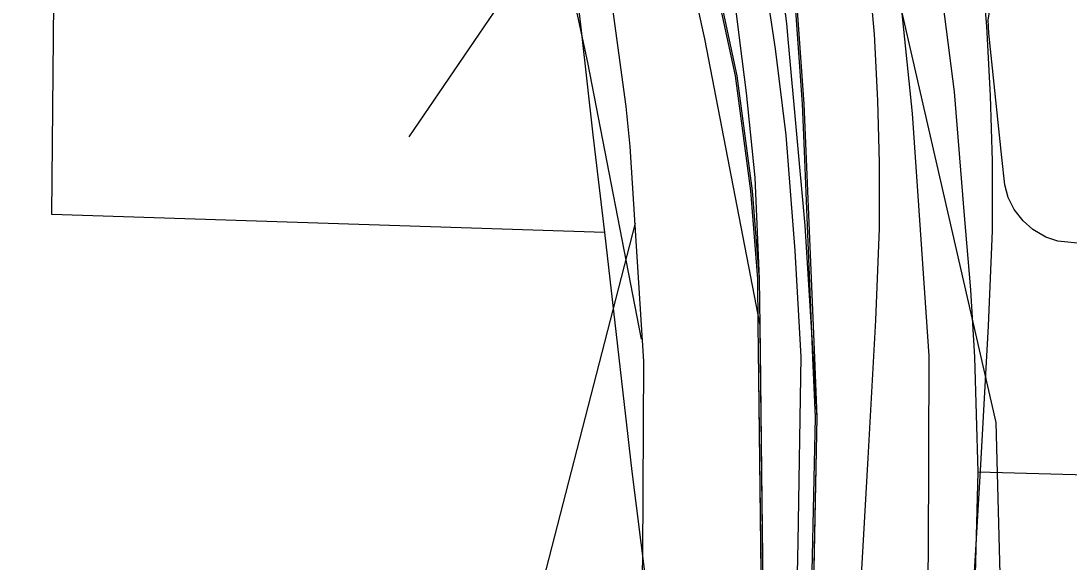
# Model space of a CAD drawing. Extents: x -132.8 to -73.3, y -60 to -26.
# Drawn here: x -125.4441 to -125.2238, y -49.496 to -49.3823 of the extents above; entities that cross this region are included whole.
import ezdxf

# ---------------------------------------------------------------- set-up
doc = ezdxf.new("R2010")
doc.units = 0
for name, color, linetype in [('tdCoCityStreetMinor', 7, 'Continuous'), ('tdCoDivCarto', 7, 'Continuous'), ('tdCoInt', 7, 'Continuous'), ('tdCoIntCL', 7, 'Continuous'), ('tdCoIntRamp', 7, 'Continuous'), ('tdCoIntRte', 7, 'Continuous'), ('tdCoPrimary', 7, 'Continuous'), ('tdCoStrucDivPri', 7, 'Continuous')]:
    doc.layers.add(name, color=color, linetype=linetype)

msp = doc.modelspace()

# ---------------------------------------------------------------- linework, layer by layer
at = {"layer": 'tdCoCityStreetMinor'}
for points in [[(-125.24288, -49.47704), (-125.2436, -49.45289), (-125.24442, -49.43875), (-125.24574, -49.42314), (-125.24787, -49.39716), (-125.25087, -49.37363), (-125.25543, -49.34584), (-125.26069, -49.31707), (-125.26217, -49.30536)], [(-125.32144, -49.42675), (-125.43758, -49.42293), (-125.437, -49.36346)], [(-125.32832, -49.36761), (-125.32635, -49.38431), (-125.32384, -49.40623), (-125.32144, -49.42675)], [(-125.16504, -49.43061), (-125.21873, -49.42914), (-125.22065, -49.42908), (-125.22616, -49.42852), (-125.22871, -49.42774), (-125.23142, -49.42609), (-125.23344, -49.42428), (-125.23534, -49.42193), (-125.23662, -49.41936), (-125.23732, -49.4167), (-125.23791, -49.41098), (-125.24067, -49.38484), (-125.24077, -49.38207), (-125.24027, -49.37882), (-125.23939, -49.37655), (-125.2385, -49.37517), (-125.23732, -49.37349), (-125.23564, -49.37191), (-125.23347, -49.37063), (-125.23147, -49.36982), (-125.22937, -49.3693), (-125.22671, -49.36899), (-125.16359, -49.37089)], [(-125.32144, -49.42675), (-125.3157, -49.47693), (-125.31288, -49.49913), (-125.31165, -49.51089), (-125.31066, -49.52223), (-125.31011, -49.53234), (-125.30953, -49.54607), (-125.30917, -49.60619), (-125.31023, -49.65284), (-125.31095, -49.68461), (-125.31176, -49.70318), (-125.31296, -49.72518)], [(-125.26296, -49.72706), (-125.2623, -49.71849), (-125.26105, -49.70207), (-125.25722, -49.65766), (-125.25555, -49.63825), (-125.2516, -49.60438), (-125.24848, -49.56443), (-125.24601, -49.53685), (-125.24453, -49.52024), (-125.24354, -49.50117), (-125.24288, -49.47704)], [(-125.24288, -49.47704), (-125.22763, -49.47745), (-125.16633, -49.47909)]]:
    msp.add_lwpolyline(points, dxfattribs=at)
at = {"layer": 'tdCoDivCarto'}
for p, q in [((-125.29446, -49.37501), (-125.29296, -49.38698)), ((-125.29446, -49.37501), (-125.29296, -49.38698)), ((-125.28313, -49.38283), (-125.28421, -49.37421)), ((-125.28283, -49.38613), (-125.28313, -49.38283)), ((-125.29296, -49.38698), (-125.29165, -49.39741)), ((-125.27928, -49.42525), (-125.28283, -49.38613)), ((-125.29165, -49.39741), (-125.28982, -49.41521)), ((-125.28982, -49.41521), (-125.2889, -49.43645)), ((-125.278, -49.44554), (-125.27928, -49.42525)), ((-125.2889, -49.43645), (-125.28879, -49.44626)), ((-125.2889, -49.43645), (-125.28879, -49.44626)), ((-125.28879, -49.44626), (-125.28878, -49.4469)), ((-125.28879, -49.44626), (-125.28878, -49.4469)), ((-125.27673, -49.46555), (-125.278, -49.44554)), ((-125.27673, -49.46555), (-125.278, -49.44554)), ((-125.28878, -49.4469), (-125.28791, -49.52153)), ((-125.27772, -49.51413), (-125.27673, -49.46555))]:
    msp.add_line(p, q, dxfattribs=at)
for points in [[(-125.27904, -49.40963), (-125.27945, -49.3997), (-125.28339, -49.34496), (-125.285, -49.32665), (-125.2861, -49.31414)], [(-125.27904, -49.40963), (-125.27945, -49.3997), (-125.28339, -49.34496), (-125.285, -49.32665), (-125.2861, -49.31414)], [(-125.31513, -49.31873), (-125.31375, -49.32215), (-125.30962, -49.33238), (-125.30049, -49.36173), (-125.29359, -49.39379), (-125.29038, -49.41795), (-125.2889, -49.43645), (-125.28879, -49.44626), (-125.28873, -49.45143)], [(-125.31513, -49.31873), (-125.31375, -49.32215), (-125.30962, -49.33238), (-125.30049, -49.36173), (-125.29359, -49.39379), (-125.29038, -49.41795), (-125.2889, -49.43645), (-125.28879, -49.44626), (-125.28873, -49.45143)], [(-125.28283, -49.38613), (-125.28313, -49.38283), (-125.28421, -49.37421)], [(-125.29296, -49.38698), (-125.29165, -49.39741), (-125.28982, -49.41521), (-125.2889, -49.43645)], [(-125.278, -49.44554), (-125.27928, -49.42525), (-125.28283, -49.38613)], [(-125.27904, -49.40965), (-125.27904, -49.40963)], [(-125.27904, -49.40965), (-125.27904, -49.40963)], [(-125.27725, -49.45304), (-125.27904, -49.40965)], [(-125.27725, -49.45304), (-125.27904, -49.40965)], [(-125.28878, -49.4469), (-125.28791, -49.52153), (-125.29087, -49.60192), (-125.29285, -49.65691), (-125.29371, -49.70884), (-125.29425, -49.74108), (-125.29433, -49.74569), (-125.29466, -49.76227)], [(-125.28873, -49.45143), (-125.28791, -49.52153), (-125.2885, -49.53746)], [(-125.28873, -49.45143), (-125.28791, -49.52153), (-125.2885, -49.53746)], [(-125.27828, -49.53779), (-125.27772, -49.51413), (-125.27673, -49.46555), (-125.27725, -49.45304)], [(-125.27828, -49.53779), (-125.27772, -49.51413), (-125.27673, -49.46555), (-125.27725, -49.45304)], [(-125.27843, -49.5441), (-125.27772, -49.51413), (-125.27673, -49.46555)]]:
    msp.add_lwpolyline(points, dxfattribs=at)
at = {"layer": 'tdCoInt'}
for points in [[(-125.32287, -49.94544), (-125.31786, -49.72638), (-125.31337, -49.4948), (-125.31319, -49.45383), (-125.316, -49.40864), (-125.31686, -49.40024), (-125.32363, -49.35041), (-125.34408, -49.25836), (-125.36953, -49.17562), (-125.38996, -49.10923), (-125.40057, -49.05604), (-125.4044, -49.01117), (-125.40481, -48.98416), (-125.40367, -48.95353), (-125.40201, -48.9316)], [(-125.26288, -49.94647), (-125.25783, -49.72589), (-125.25333, -49.49424), (-125.25318, -49.45264), (-125.25669, -49.40174), (-125.26012, -49.36837), (-125.2638, -49.34282), (-125.28477, -49.23974), (-125.29759, -49.19646), (-125.30584, -49.17067), (-125.3107, -49.1558), (-125.31413, -49.14516), (-125.31756, -49.13452), (-125.32644, -49.10634), (-125.33319, -49.07963), (-125.34104, -49.03294), (-125.34384, -49.00175), (-125.34421, -48.9705), (-125.34226, -48.94081)]]:
    msp.add_lwpolyline(points, dxfattribs=at)
at = {"layer": 'tdCoIntCL'}
msp.add_lwpolyline([(-125.28168, -49.53772), (-125.28072, -49.49179), (-125.28008, -49.45288), (-125.28136, -49.43055), (-125.28327, -49.40631), (-125.28551, -49.38813), (-125.29157, -49.34763), (-125.30095, -49.304), (-125.3078, -49.27213)], dxfattribs=at)
at = {"layer": 'tdCoIntRamp'}
for points in [[(-125.30485, -49.21192), (-125.29369, -49.22574), (-125.28068, -49.24508), (-125.27137, -49.26061), (-125.26594, -49.27171), (-125.26047, -49.28481), (-125.25472, -49.30104), (-125.25105, -49.31587), (-125.24768, -49.33124), (-125.24507, -49.34741), (-125.24339, -49.3592), (-125.24214, -49.37197), (-125.24113, -49.38341), (-125.2404, -49.39802), (-125.23999, -49.41173), (-125.23999, -49.42641), (-125.24083, -49.44632), (-125.24242, -49.47552), (-125.24455, -49.5124)], [(-125.31367, -49.44911), (-125.32492, -49.39103), (-125.32782, -49.37764), (-125.333, -49.35716), (-125.3373, -49.34314), (-125.34042, -49.33484), (-125.34486, -49.32474), (-125.34841, -49.31726), (-125.35084, -49.31254), (-125.35495, -49.30545), (-125.36202, -49.29429), (-125.36872, -49.2853), (-125.37614, -49.27606), (-125.3829, -49.26883), (-125.39121, -49.26052), (-125.4017, -49.25143), (-125.40839, -49.24639), (-125.41885, -49.23909), (-125.42909, -49.23286), (-125.43909, -49.22738), (-125.44908, -49.22264)], [(-125.22825, -49.73665), (-125.22954, -49.61659), (-125.23241, -49.57616), (-125.23376, -49.55522), (-125.23449, -49.54402), (-125.2376, -49.52508), (-125.23908, -49.46663), (-125.25932, -49.37867)], [(-125.315, -49.42476), (-125.34067, -49.52448), (-125.34441, -49.56005), (-125.34513, -49.56411), (-125.34697, -49.57591), (-125.34872, -49.58596), (-125.35199, -49.60757), (-125.36101, -49.74718)]]:
    msp.add_lwpolyline(points, dxfattribs=at)
at = {"layer": 'tdCoIntRte'}
for points in [[(-125.38206, -49.15831), (-125.38153, -49.1598), (-125.37732, -49.17159), (-125.36893, -49.19083), (-125.35475, -49.22472), (-125.35118, -49.23324), (-125.34618, -49.24483), (-125.33592, -49.26863), (-125.33342, -49.27443), (-125.3321, -49.2777), (-125.32698, -49.29037), (-125.31551, -49.31873), (-125.31413, -49.32215), (-125.31355, -49.32358), (-125.30999, -49.33238), (-125.30087, -49.36173), (-125.29396, -49.39379), (-125.29076, -49.41795), (-125.28928, -49.43645), (-125.28917, -49.44626), (-125.28911, -49.45143), (-125.28839, -49.51345)], [(-125.38206, -49.15831), (-125.38153, -49.1598), (-125.37766, -49.17064), (-125.37732, -49.17159), (-125.36893, -49.19083), (-125.35475, -49.22472), (-125.35118, -49.23324), (-125.34618, -49.24483), (-125.33342, -49.27443), (-125.3321, -49.2777), (-125.32698, -49.29037), (-125.32661, -49.29128), (-125.31699, -49.31508), (-125.31551, -49.31873), (-125.31413, -49.32215), (-125.30999, -49.33238), (-125.30087, -49.36173), (-125.29396, -49.39379), (-125.29076, -49.41795), (-125.28928, -49.43645), (-125.28917, -49.44626), (-125.28911, -49.45143), (-125.28829, -49.52153)], [(-125.2781, -49.51413), (-125.27711, -49.46555), (-125.27763, -49.45304), (-125.27942, -49.40965), (-125.27942, -49.40964), (-125.27983, -49.3997), (-125.28377, -49.34496), (-125.28538, -49.32665), (-125.28648, -49.31414), (-125.28829, -49.29359), (-125.28848, -49.29135), (-125.29042, -49.26933), (-125.29092, -49.26358), (-125.29381, -49.23149), (-125.29598, -49.20744), (-125.29808, -49.18417), (-125.29858, -49.17761), (-125.29866, -49.17664), (-125.29951, -49.16555), (-125.29989, -49.16067)], [(-125.2781, -49.51413), (-125.27711, -49.46555), (-125.27763, -49.45304), (-125.27942, -49.40965), (-125.27942, -49.40964), (-125.27983, -49.3997), (-125.28377, -49.34496), (-125.28538, -49.32665), (-125.28648, -49.31414), (-125.28829, -49.29359), (-125.28841, -49.29222), (-125.29042, -49.26933), (-125.29092, -49.26358), (-125.29381, -49.23149), (-125.29598, -49.20744), (-125.29808, -49.18417), (-125.29866, -49.17664), (-125.29873, -49.17568), (-125.29951, -49.16555), (-125.29989, -49.16067)]]:
    msp.add_lwpolyline(points, dxfattribs=at)
at = {"layer": 'tdCoPrimary'}
for p, q in [((-125.29446, -49.37501), (-125.29296, -49.38698)), ((-125.29446, -49.37501), (-125.29296, -49.38698)), ((-125.2889, -49.43645), (-125.28879, -49.44626)), ((-125.2889, -49.43645), (-125.28879, -49.44626)), ((-125.2888, -49.44619), (-125.28879, -49.44626)), ((-125.2888, -49.44619), (-125.28879, -49.44626)), ((-125.28879, -49.44626), (-125.28878, -49.4469)), ((-125.28879, -49.44626), (-125.28878, -49.4469)), ((-125.27673, -49.46555), (-125.278, -49.44554)), ((-125.27673, -49.46555), (-125.278, -49.44554))]:
    msp.add_line(p, q, dxfattribs=at)
for points in [[(-125.45117, -49.19538), (-125.43847, -49.2005), (-125.42721, -49.20585), (-125.41611, -49.21193), (-125.40477, -49.21883), (-125.39334, -49.22681), (-125.38564, -49.2326), (-125.37388, -49.2428), (-125.36468, -49.252), (-125.35703, -49.26018), (-125.34877, -49.27046), (-125.34127, -49.28054), (-125.33346, -49.29287), (-125.32881, -49.30088), (-125.32594, -49.30647), (-125.32207, -49.31461), (-125.31722, -49.32562), (-125.3136, -49.33524), (-125.30891, -49.35056), (-125.30349, -49.37201), (-125.30044, -49.38607), (-125.2888, -49.44619)], [(-125.45117, -49.19538), (-125.43847, -49.2005), (-125.42721, -49.20585), (-125.41611, -49.21193), (-125.40477, -49.21883), (-125.39334, -49.22681), (-125.38564, -49.2326), (-125.37388, -49.2428), (-125.36468, -49.252), (-125.35703, -49.26018), (-125.34877, -49.27046), (-125.34127, -49.28054), (-125.33346, -49.29287), (-125.32881, -49.30088), (-125.32594, -49.30647), (-125.32207, -49.31461), (-125.31722, -49.32562), (-125.3136, -49.33524), (-125.30891, -49.35056), (-125.30349, -49.37201), (-125.30044, -49.38607), (-125.2888, -49.44619)], [(-125.45117, -49.19538), (-125.43847, -49.2005), (-125.42721, -49.20585), (-125.41611, -49.21193), (-125.40477, -49.21883), (-125.39334, -49.22681), (-125.38564, -49.2326), (-125.37388, -49.2428), (-125.36468, -49.252), (-125.35703, -49.26018), (-125.34877, -49.27046), (-125.34127, -49.28054), (-125.33346, -49.29287), (-125.32881, -49.30088), (-125.32594, -49.30647), (-125.32207, -49.31461), (-125.31722, -49.32562), (-125.3136, -49.33524), (-125.30891, -49.35056), (-125.30349, -49.37201), (-125.30044, -49.38607), (-125.2888, -49.44619), (-125.28879, -49.44626)], [(-125.26814, -49.51106), (-125.266, -49.47417), (-125.26442, -49.44517), (-125.26361, -49.4259), (-125.26361, -49.41209), (-125.26401, -49.39897), (-125.2647, -49.38506), (-125.26566, -49.37419), (-125.26684, -49.36206), (-125.26842, -49.35101), (-125.27089, -49.33572), (-125.27404, -49.32132), (-125.27735, -49.30796), (-125.2825, -49.29345), (-125.28743, -49.28161), (-125.2921, -49.27207), (-125.30056, -49.25796), (-125.31264, -49.24), (-125.3226, -49.22767), (-125.33227, -49.21732)], [(-125.26814, -49.51106), (-125.266, -49.47417), (-125.26442, -49.44517), (-125.26361, -49.4259), (-125.26361, -49.41209), (-125.26401, -49.39897), (-125.2647, -49.38506), (-125.26566, -49.37419), (-125.26684, -49.36206), (-125.26842, -49.35101), (-125.27089, -49.33572), (-125.27404, -49.32132), (-125.27735, -49.30796), (-125.2825, -49.29345), (-125.28743, -49.28161), (-125.2921, -49.27207), (-125.30056, -49.25796), (-125.31264, -49.24), (-125.3226, -49.22767), (-125.33227, -49.21732)], [(-125.32821, -49.22167), (-125.32528, -49.23137), (-125.31956, -49.25188), (-125.31285, -49.27792), (-125.30762, -49.29963), (-125.30378, -49.31709), (-125.30009, -49.33698), (-125.29754, -49.35277), (-125.29703, -49.35592), (-125.29447, -49.37496), (-125.29446, -49.37501), (-125.29296, -49.38698), (-125.29165, -49.39741), (-125.28982, -49.41521), (-125.2889, -49.43645), (-125.28879, -49.44626)], [(-125.28089, -49.66525), (-125.28043, -49.62929), (-125.27843, -49.5441), (-125.27772, -49.51413), (-125.27673, -49.46555), (-125.278, -49.44554), (-125.27928, -49.42525), (-125.28283, -49.38613), (-125.28313, -49.38283), (-125.28421, -49.37421), (-125.28596, -49.36012), (-125.28736, -49.35143), (-125.2903, -49.33309), (-125.29346, -49.31425), (-125.2976, -49.29294), (-125.30549, -49.25743), (-125.3086, -49.24601)], [(-125.28089, -49.66525), (-125.27463, -49.62631), (-125.27204, -49.58341), (-125.26814, -49.51106), (-125.266, -49.47417), (-125.26442, -49.44517), (-125.26361, -49.4259), (-125.26361, -49.41209), (-125.26401, -49.39897), (-125.2647, -49.38506), (-125.26566, -49.37419), (-125.26684, -49.36206), (-125.26842, -49.35101), (-125.27089, -49.33572), (-125.27404, -49.32132), (-125.27735, -49.30796), (-125.2825, -49.29345), (-125.28743, -49.28161), (-125.2921, -49.27207), (-125.30056, -49.25796), (-125.3086, -49.24601)], [(-125.28283, -49.38613), (-125.28313, -49.38283), (-125.28421, -49.37421)], [(-125.28283, -49.38613), (-125.28313, -49.38283), (-125.28421, -49.37421)], [(-125.29296, -49.38698), (-125.29165, -49.39741), (-125.28982, -49.41521), (-125.2889, -49.43645)], [(-125.29296, -49.38698), (-125.29165, -49.39741), (-125.28982, -49.41521), (-125.2889, -49.43645)], [(-125.278, -49.44554), (-125.27928, -49.42525), (-125.28283, -49.38613)], [(-125.278, -49.44554), (-125.27928, -49.42525), (-125.28283, -49.38613)], [(-125.28879, -49.44626), (-125.28878, -49.4469), (-125.28791, -49.52153), (-125.29087, -49.60192), (-125.29285, -49.65691), (-125.29371, -49.70884), (-125.29425, -49.74108), (-125.29433, -49.74569), (-125.29466, -49.76227), (-125.29556, -49.80685), (-125.29675, -49.84672), (-125.29876, -49.91437)], [(-125.28878, -49.4469), (-125.28791, -49.52153), (-125.29087, -49.60192), (-125.29285, -49.65691), (-125.29371, -49.70884), (-125.29425, -49.74108), (-125.29433, -49.74569), (-125.29466, -49.76227)], [(-125.28878, -49.4469), (-125.28791, -49.52153), (-125.29087, -49.60192), (-125.29285, -49.65691), (-125.29371, -49.70884), (-125.29425, -49.74108), (-125.29433, -49.74569), (-125.29466, -49.76227)], [(-125.27843, -49.5441), (-125.27772, -49.51413), (-125.27673, -49.46555)], [(-125.27843, -49.5441), (-125.27772, -49.51413), (-125.27673, -49.46555)]]:
    msp.add_lwpolyline(points, dxfattribs=at)
at = {"layer": 'tdCoStrucDivPri'}
msp.add_line((-125.33413, -49.365), (-125.36255, -49.40663), dxfattribs=at)

doc.saveas('drawing.dxf')
